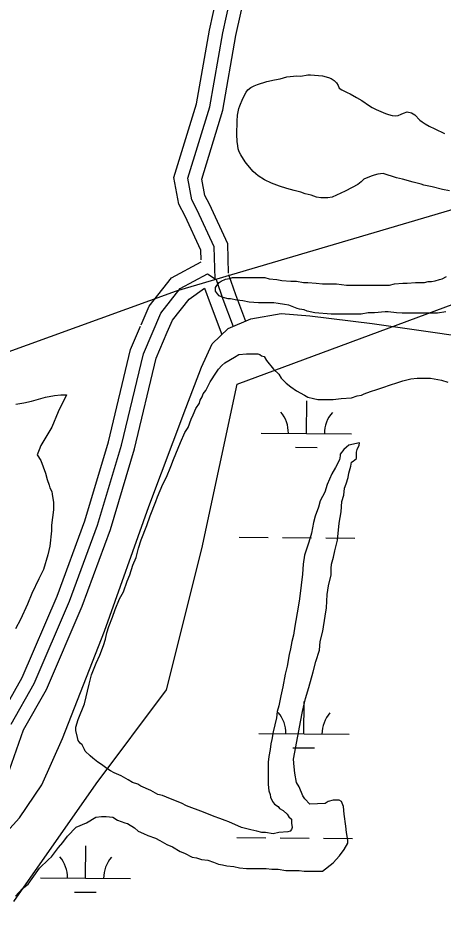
# Model space of a CAD drawing. Extents: x 3271442 to 3309282, y 752266 to 777610.
# Drawn here: x 3305999 to 3306470, y 766931 to 767926 of the extents above; entities that cross this region are included whole.
import ezdxf

# ---------------------------------------------------------------- set-up
doc = ezdxf.new("R2010")
doc.units = 0
for name, color, linetype in [('V-ROAD-CNTR', 7, 'Continuous'), ('V-SITE-VEGE', 7, 'Continuous'), ('V-TOPO-SHOR', 7, 'Continuous'), ('V-UTIL-LINE', 7, 'Continuous'), ('V-WETL-SWMP', 7, 'Continuous')]:
    doc.layers.add(name, color=color, linetype=linetype)

msp = doc.modelspace()

# ---------------------------------------------------------------- linework, layer by layer
at = {"layer": 'V-ROAD-CNTR'}
for points in [[(3306201.68, 767658.02), (3306201.41, 767668.61), (3306183.91, 767706.16), (3306177.16, 767719.35), (3306171.65, 767749.07), (3306196.7, 767830.66), (3306210.86, 767912.2), (3306231.2, 768004.69), (3306237.92, 768044.55), (3306227.23, 768101.81), (3306242.48, 768139.57), (3306276.59, 768206.86), (3306300.39, 768263.89), (3306321.35, 768349), (3306328.47, 768392.31)], [(3306217.23, 767636.67), (3306216.32, 767672.12), (3306197.39, 767712.75), (3306191.51, 767724.23), (3306187.07, 767748.19), (3306211.32, 767827.17), (3306225.58, 767909.31), (3306245.93, 768001.83)], [(3306232.07, 767642.98), (3306231.24, 767675.62), (3306210.86, 767719.34), (3306205.86, 767729.12), (3306202.49, 767747.3), (3306225.94, 767823.67), (3306240.3, 767906.41), (3306260.66, 767998.97)], [(3306135.22, 767585.99), (3306144.03, 767606.54), (3306168.85, 767637.96), (3306201.74, 767655.57)], [(3305991.4, 767143.78), (3306017.06, 767188.58), (3306056.15, 767279.75), (3306087.11, 767364.11), (3306113.57, 767452.53), (3306137.76, 767553.85), (3306157.03, 767598.81), (3306178.69, 767626.21), (3306208.91, 767642.39), (3306218.2, 767636), (3306225.71, 767614.41), (3306237.1, 767584.12)], [(3306232.1, 767641.68), (3306239.81, 767619.52), (3306250.95, 767589.89)], [(3306164.28, 767577.65), (3306170.03, 767591.07), (3306188.52, 767614.46), (3306205.65, 767626.42), (3306211.6, 767609.31), (3306224.5, 767575)], [(3305961.48, 766996.98), (3306000.73, 767040.03), (3306025.24, 767076.3), (3306048.34, 767127.84), (3306094.69, 767246.76), (3306143.74, 767384.86), (3306184.62, 767493.43), (3306202.02, 767538.9), (3306214.04, 767564.94), (3306231.58, 767581.81), (3306256.81, 767592.34), (3306290.5, 767598.51), (3306321.95, 767595.85), (3306391.15, 767587.17), (3306548.11, 767564.9), (3306685.34, 767541.84), (3306801.65, 767524.57), (3306939.3, 767505.21), (3307047.23, 767490.4)], [(3305953.89, 767091.13), (3305960.25, 767099.81), (3305977.69, 767150.02), (3306003.62, 767195.28), (3306042.2, 767285.29), (3306072.87, 767368.85), (3306099.08, 767456.43), (3306123.47, 767558.58), (3306134.47, 767584.25)], [(3305981.29, 767077.77), (3305987.11, 767085.72), (3306005.11, 767137.54), (3306030.51, 767181.87), (3306070.09, 767274.2), (3306101.35, 767359.37), (3306128.06, 767448.64), (3306152.06, 767549.12), (3306164.28, 767577.65)]]:
    msp.add_lwpolyline(points, dxfattribs=at)
at = {"layer": 'V-SITE-VEGE'}
for p, q in [((3306233.03, 767637.01), (3306236.53, 767638.41)), ((3306236.53, 767638.41), (3306240.04, 767638.4)), ((3306240.04, 767638.4), (3306272.28, 767638.37)), ((3306272.28, 767638.37), (3306277.18, 767636.96)), ((3306468.52, 767636.76), (3306473.43, 767639.56)), ((3306217.6, 767627.21), (3306219, 767629.31)), ((3306219, 767629.31), (3306221.81, 767632.82)), ((3306221.81, 767632.82), (3306223.91, 767634.21)), ((3306223.91, 767634.21), (3306228.82, 767636.31)), ((3306228.82, 767636.31), (3306233.03, 767637.01)), ((3306277.18, 767636.96), (3306285.59, 767636.25)), ((3306285.59, 767636.25), (3306291.2, 767634.84)), ((3306291.2, 767634.84), (3306301.01, 767634.13)), ((3306301.01, 767634.13), (3306307.32, 767634.13)), ((3306307.32, 767634.13), (3306315.02, 767632.72)), ((3306315.02, 767632.72), (3306319.93, 767632.71)), ((3306319.93, 767632.71), (3306329.04, 767632)), ((3306329.04, 767632), (3306336.05, 767631.29)), ((3306336.05, 767631.29), (3306351.47, 767631.28)), ((3306351.47, 767631.28), (3306362.68, 767629.86)), ((3306362.68, 767629.86), (3306410.34, 767629.81)), ((3306410.34, 767629.81), (3306415.95, 767631.21)), ((3306415.95, 767631.21), (3306425.06, 767631.9)), ((3306425.06, 767631.9), (3306429.96, 767631.89)), ((3306429.96, 767631.89), (3306439.08, 767632.59)), ((3306439.08, 767632.59), (3306448.89, 767632.58)), ((3306448.89, 767632.58), (3306453.09, 767633.97)), ((3306453.09, 767633.97), (3306456.6, 767633.97)), ((3306456.6, 767633.97), (3306460.8, 767634.67)), ((3306460.8, 767634.67), (3306465.71, 767636.06)), ((3306465.71, 767636.06), (3306468.52, 767636.76)), ((3306217.59, 767623.01), (3306217.6, 767627.21)), ((3306219.69, 767620.2), (3306217.59, 767623.01)), ((3306221.79, 767618.1), (3306219.69, 767620.2)), ((3306226, 767615.99), (3306221.79, 767618.1)), ((3306231.6, 767614.58), (3306226, 767615.99)), ((3306234.41, 767614.58), (3306231.6, 767614.58)), ((3306241.41, 767613.17), (3306234.41, 767614.58)), ((3306247.72, 767612.46), (3306241.41, 767613.17)), ((3306254.73, 767611.05), (3306247.72, 767612.46)), ((3306265.24, 767610.34), (3306254.73, 767611.05)), ((3306282.06, 767610.32), (3306265.24, 767610.34)), ((3306286.97, 767609.62), (3306282.06, 767610.32)), ((3306293.97, 767608.21), (3306286.97, 767609.62)), ((3306298.88, 767607.5), (3306293.97, 767608.21)), ((3306307.98, 767603.99), (3306298.88, 767607.5)), ((3306310.79, 767603.29), (3306307.98, 767603.99)), ((3306315.69, 767602.58), (3306310.79, 767603.29)), ((3306319.2, 767601.17), (3306315.69, 767602.58)), ((3306327.6, 767599.06), (3306319.2, 767601.17)), ((3306345.82, 767597.64), (3306327.6, 767599.06)), ((3306386.47, 767599), (3306378.76, 767597.61)), ((3306393.48, 767598.99), (3306386.47, 767599)), ((3306405.4, 767600.38), (3306393.48, 767598.99)), ((3306408.9, 767600.38), (3306405.4, 767600.38)), ((3306418.01, 767598.97), (3306408.9, 767600.38)), ((3306424.32, 767598.96), (3306418.01, 767598.97)), ((3306439.04, 767598.94), (3306424.32, 767598.96)), ((3306463.57, 767598.92), (3306439.04, 767598.94)), ((3306472.68, 767600.31), (3306463.57, 767598.92)), ((3306378.76, 767597.61), (3306345.82, 767597.64)), ((3306228.02, 767543.8), (3306238.54, 767550.1)), ((3306238.54, 767550.1), (3306243.45, 767552.89)), ((3306243.45, 767552.89), (3306251.86, 767553.59)), ((3306251.86, 767553.59), (3306264.48, 767553.57)), ((3306264.48, 767553.57), (3306266.58, 767552.87)), ((3306266.58, 767552.87), (3306268.68, 767551.47)), ((3306268.68, 767551.47), (3306271.48, 767550.76)), ((3306271.48, 767550.76), (3306274.28, 767546.55)), ((3306221.01, 767536.8), (3306224.52, 767541)), ((3306224.52, 767541), (3306228.02, 767543.8)), ((3306274.28, 767546.55), (3306281.98, 767536.73)), ((3306211.88, 767522.79), (3306218.9, 767533.3)), ((3306218.9, 767533.3), (3306221.01, 767536.8)), ((3306281.98, 767536.73), (3306287.58, 767531.12)), ((3306287.58, 767531.12), (3306290.38, 767526.91)), ((3306206.96, 767512.98), (3306211.88, 767522.79)), ((3306290.38, 767526.91), (3306295.98, 767521.3)), ((3306295.98, 767521.3), (3306300.88, 767517.09)), ((3306403.91, 767516.98), (3306410.22, 767519.08)), ((3306410.22, 767519.08), (3306419.33, 767521.87)), ((3306419.33, 767521.87), (3306424.94, 767523.97)), ((3306424.94, 767523.97), (3306434.06, 767526.06)), ((3306434.06, 767526.06), (3306441.07, 767526.75)), ((3306441.07, 767526.75), (3306455.79, 767526.74)), ((3306455.79, 767526.74), (3306467.7, 767524.62)), ((3306467.7, 767524.62), (3306474.7, 767522.51)), ((3306202.75, 767505.98), (3306204.16, 767509.48)), ((3306204.16, 767509.48), (3306206.96, 767512.98)), ((3306300.88, 767517.09), (3306307.19, 767512.88)), ((3306307.19, 767512.88), (3306316.29, 767507.96)), ((3306379.37, 767507.9), (3306382.18, 767509.3)), ((3306382.18, 767509.3), (3306389.19, 767512.09)), ((3306389.19, 767512.09), (3306396.2, 767514.19)), ((3306396.2, 767514.19), (3306403.91, 767516.98)), ((3306195.73, 767493.37), (3306199.94, 767498.97)), ((3306199.94, 767498.97), (3306200.65, 767502.48)), ((3306200.65, 767502.48), (3306202.75, 767505.98)), ((3306316.29, 767507.96), (3306319.79, 767505.86)), ((3306319.79, 767505.86), (3306326.1, 767504.45)), ((3306326.1, 767504.45), (3306331.01, 767503.04)), ((3306331.01, 767503.04), (3306347.83, 767503.02)), ((3306347.83, 767503.02), (3306356.94, 767504.42)), ((3306356.94, 767504.42), (3306368.16, 767505.1)), ((3306368.16, 767505.1), (3306374.46, 767507.2)), ((3306374.46, 767507.2), (3306379.37, 767507.9)), ((3306192.92, 767486.37), (3306195.73, 767493.37)), ((3306187.3, 767472.35), (3306190.81, 767481.46)), ((3306190.81, 767481.46), (3306192.92, 767486.37)), ((3306183.79, 767466.75), (3306187.3, 767472.35)), ((3306178.87, 767455.55), (3306183.79, 767466.75)), ((3306171.14, 767436.63), (3306178.87, 767455.55)), ((3306362.49, 767450.45), (3306359.68, 767447.64)), ((3306365.3, 767452.54), (3306362.49, 767450.45)), ((3306377.21, 767455.33), (3306365.3, 767452.54)), ((3306374.4, 767447.63), (3306376.51, 767452.53)), ((3306376.51, 767452.53), (3306377.21, 767455.33)), ((3306355.47, 767440.64), (3306354.77, 767436.44)), ((3306359.68, 767447.64), (3306355.47, 767442.74)), ((3306355.47, 767442.74), (3306355.47, 767440.64)), ((3306373.69, 767437.81), (3306373.7, 767444.83)), ((3306373.7, 767444.83), (3306374.4, 767447.63)), ((3306168.33, 767428.92), (3306171.14, 767436.63)), ((3306354.77, 767436.44), (3306350.55, 767428.03)), ((3306365.26, 767421.7), (3306367.37, 767429.41)), ((3306367.37, 767429.41), (3306368.08, 767433.62)), ((3306368.08, 767433.62), (3306370.18, 767435.02)), ((3306370.18, 767435.02), (3306373.69, 767437.81)), ((3306163.41, 767417.01), (3306168.33, 767428.92)), ((3306346.34, 767421.03), (3306341.42, 767409.11)), ((3306350.55, 767428.03), (3306346.34, 767421.03)), ((3306364.56, 767416.8), (3306365.26, 767421.7)), ((3306153.58, 767395.3), (3306159.2, 767409.31)), ((3306159.2, 767409.31), (3306163.41, 767417.01)), ((3306360.34, 767404.89), (3306362.45, 767409.79)), ((3306362.45, 767409.79), (3306364.56, 767416.8)), ((3306338.61, 767400.71), (3306333.69, 767390.9)), ((3306341.42, 767409.11), (3306338.61, 767400.71)), ((3306359.63, 767397.18), (3306360.34, 767404.89)), ((3306145.14, 767374.28), (3306151.47, 767390.39)), ((3306151.47, 767390.39), (3306153.58, 767395.3)), ((3306333.69, 767390.9), (3306331.58, 767383.9)), ((3306356.81, 767378.96), (3306357.52, 767390.17)), ((3306357.52, 767390.17), (3306359.63, 767397.18)), ((3306331.58, 767383.9), (3306328.06, 767374.09)), ((3306141.63, 767363.77), (3306145.14, 767374.28)), ((3306328.06, 767374.09), (3306325.96, 767367.08)), ((3306354.69, 767366.35), (3306356.81, 767378.96)), ((3306135.3, 767347.66), (3306141.63, 767363.77)), ((3306325.96, 767367.08), (3306323.84, 767355.17)), ((3306352.57, 767347.43), (3306354.69, 767366.35)), ((3306323.84, 767355.17), (3306321.03, 767345.36)), ((3306132.49, 767338.55), (3306135.3, 767347.66)), ((3306321.03, 767345.36), (3306316.11, 767330.65)), ((3306349.75, 767335.52), (3306352.57, 767347.43)), ((3306129.68, 767328.04), (3306132.49, 767338.55)), ((3306316.11, 767330.65), (3306314.69, 767320.83)), ((3306348.34, 767328.51), (3306349.75, 767335.52)), ((3306126.16, 767319.63), (3306129.68, 767328.04)), ((3306314.69, 767320.83), (3306313.98, 767309.62)), ((3306345.53, 767315.9), (3306346.23, 767320.8)), ((3306346.23, 767320.8), (3306348.34, 767328.51)), ((3306122.65, 767309.12), (3306126.16, 767319.63)), ((3306345.52, 767308.89), (3306345.53, 767315.9)), ((3306115.62, 767290.21), (3306119.84, 767302.12)), ((3306119.84, 767302.12), (3306122.65, 767309.12)), ((3306313.98, 767309.62), (3306312.57, 767297.71)), ((3306342.7, 767296.98), (3306345.52, 767308.89)), ((3306111.41, 767282.5), (3306115.62, 767290.21)), ((3306312.57, 767297.71), (3306310.45, 767282.29)), ((3306341.29, 767287.17), (3306342.7, 767296.98)), ((3306106.49, 767270.59), (3306111.41, 767282.5)), ((3306310.45, 767282.29), (3306309.04, 767273.18)), ((3306340.57, 767272.45), (3306341.29, 767287.17)), ((3306103.68, 767262.19), (3306106.49, 767270.59)), ((3306309.04, 767273.18), (3306305.51, 767252.16)), ((3306339.16, 767263.34), (3306340.57, 767272.45)), ((3306099.46, 767251.68), (3306103.68, 767262.19)), ((3306336.34, 767246.52), (3306339.16, 767263.34)), ((3306097.35, 767244.67), (3306099.46, 767251.68)), ((3306305.51, 767252.16), (3306304.1, 767242.35)), ((3306095.94, 767237.67), (3306097.35, 767244.67)), ((3306304.1, 767242.35), (3306301.99, 767235.34)), ((3306333.53, 767235.31), (3306336.34, 767246.52)), ((3306089.61, 767220.15), (3306093.83, 767230.66)), ((3306093.83, 767230.66), (3306095.94, 767237.67)), ((3306301.99, 767235.34), (3306300.58, 767226.93)), ((3306332.81, 767225.5), (3306333.53, 767235.31)), ((3306299.17, 767220.63), (3306297.05, 767208.02)), ((3306300.58, 767226.93), (3306299.17, 767220.63)), ((3306328.6, 767212.89), (3306332.81, 767225.5)), ((3306080.48, 767198.43), (3306085.4, 767211.04)), ((3306085.4, 767211.04), (3306089.61, 767220.15)), ((3306325.78, 767201.68), (3306328.6, 767212.89)), ((3306297.05, 767208.02), (3306294.94, 767198.91)), ((3306320.86, 767184.16), (3306325.78, 767201.68)), ((3306077.66, 767187.92), (3306080.48, 767198.43)), ((3306294.94, 767198.91), (3306292.12, 767184.89)), ((3306072.73, 767166.2), (3306077.66, 767187.92)), ((3306292.12, 767184.89), (3306290.01, 767175.08)), ((3306317.34, 767172.25), (3306320.86, 767184.16)), ((3306290.01, 767175.08), (3306287.9, 767163.87)), ((3306313.82, 767157.54), (3306317.34, 767172.25)), ((3306065.71, 767148.69), (3306072.73, 767166.2)), ((3306287.9, 767163.87), (3306285.79, 767157.57)), ((3306285.79, 767157.57), (3306285.08, 767150.56)), ((3306311.71, 767146.33), (3306313.82, 767157.54)), ((3306062.89, 767140.28), (3306065.71, 767148.69)), ((3306285.08, 767150.56), (3306281.56, 767135.14)), ((3306308.89, 767130.21), (3306311.71, 767146.33)), ((3306062.89, 767136.78), (3306062.89, 767140.28)), ((3306064.98, 767129.07), (3306062.89, 767136.78)), ((3306281.56, 767135.14), (3306280.15, 767126.73)), ((3306065.68, 767125.56), (3306064.98, 767129.07)), ((3306067.78, 767122.76), (3306065.68, 767125.56)), ((3306069.88, 767120.65), (3306067.78, 767122.76)), ((3306278.74, 767121.83), (3306278.03, 767115.52)), ((3306280.15, 767126.73), (3306278.74, 767121.83)), ((3306303.95, 767104.98), (3306308.89, 767130.21)), ((3306072.68, 767115.74), (3306069.88, 767120.65)), ((3306073.38, 767113.64), (3306072.68, 767115.74)), ((3306078.98, 767108.73), (3306073.38, 767113.64)), ((3306278.03, 767115.52), (3306276.62, 767107.82)), ((3306081.78, 767105.92), (3306078.98, 767108.73)), ((3306087.38, 767101.7), (3306081.78, 767105.92)), ((3306091.59, 767098.9), (3306087.38, 767101.7)), ((3306275.92, 767101.51), (3306275.89, 767076.98)), ((3306276.62, 767107.82), (3306275.92, 767101.51)), ((3306304.64, 767096.57), (3306303.95, 767104.98)), ((3306097.19, 767094.69), (3306091.59, 767098.9)), ((3306101.39, 767091.88), (3306097.19, 767094.69)), ((3306105.6, 767089.77), (3306101.39, 767091.88)), ((3306305.34, 767089.56), (3306304.64, 767096.57)), ((3306113.3, 767086.26), (3306105.6, 767089.77)), ((3306121, 767082.05), (3306113.3, 767086.26)), ((3306125.91, 767079.24), (3306121, 767082.05)), ((3306307.43, 767079.05), (3306305.34, 767089.56)), ((3306131.51, 767077.13), (3306125.91, 767079.24)), ((3306135.01, 767075.02), (3306131.51, 767077.13)), ((3306146.22, 767070.11), (3306135.01, 767075.02)), ((3306275.89, 767076.98), (3306276.58, 767069.97)), ((3306310.23, 767074.14), (3306307.43, 767079.05)), ((3306314.42, 767064.32), (3306310.23, 767074.14)), ((3306153.93, 767065.89), (3306146.22, 767070.11)), ((3306158.83, 767064.48), (3306153.93, 767065.89)), ((3306167.94, 767060.97), (3306158.83, 767064.48)), ((3306276.58, 767069.97), (3306277.98, 767065.76)), ((3306277.98, 767065.76), (3306278.68, 767062.96)), ((3306278.68, 767062.96), (3306280.77, 767058.05)), ((3306316.52, 767060.82), (3306314.42, 767064.32)), ((3306179.85, 767056.05), (3306167.94, 767060.97)), ((3306185.45, 767053.25), (3306179.85, 767056.05)), ((3306204.37, 767046.22), (3306185.45, 767053.25)), ((3306280.77, 767058.05), (3306282.87, 767055.24)), ((3306282.87, 767055.24), (3306287.08, 767052.44)), ((3306287.08, 767052.44), (3306288.48, 767050.33)), ((3306322.12, 767055.2), (3306316.52, 767060.82)), ((3306338.94, 767055.89), (3306322.12, 767055.2)), ((3306342.45, 767057.98), (3306338.94, 767055.89)), ((3306348.06, 767059.38), (3306342.45, 767057.98)), ((3306354.37, 767059.37), (3306348.06, 767059.38)), ((3306357.17, 767057.97), (3306354.37, 767059.37)), ((3306359.26, 767052.36), (3306357.17, 767057.97)), ((3306359.96, 767043.95), (3306359.26, 767052.36)), ((3306085.22, 767040.73), (3306091.52, 767041.43)), ((3306091.52, 767041.43), (3306096.43, 767041.43)), ((3306096.43, 767041.43), (3306104.14, 767040.72)), ((3306216.27, 767041.3), (3306204.37, 767046.22)), ((3306288.48, 767050.33), (3306292.68, 767048.23)), ((3306292.68, 767048.23), (3306296.88, 767044.02)), ((3306296.88, 767044.02), (3306298.98, 767041.21)), ((3306362.04, 767030.63), (3306359.96, 767043.95)), ((3306063.48, 767029.54), (3306074.7, 767034.44)), ((3306074.7, 767034.44), (3306085.22, 767040.73)), ((3306104.14, 767040.72), (3306109.04, 767037.2)), ((3306109.04, 767037.2), (3306117.45, 767034.39)), ((3306117.45, 767034.39), (3306120.25, 767033.69)), ((3306120.25, 767033.69), (3306127.96, 767028.77)), ((3306222.58, 767039.19), (3306216.27, 767041.3)), ((3306228.19, 767037.08), (3306222.58, 767039.19)), ((3306232.39, 767035.67), (3306228.19, 767037.08)), ((3306246.4, 767029.35), (3306232.39, 767035.67)), ((3306298.98, 767041.21), (3306301.78, 767038.4)), ((3306301.78, 767038.4), (3306301.77, 767034.2)), ((3306301.77, 767034.2), (3306302.47, 767029.29)), ((3306053.66, 767019.74), (3306063.48, 767029.54)), ((3306127.96, 767028.77), (3306132.16, 767025.27)), ((3306132.16, 767025.27), (3306137.76, 767022.46)), ((3306137.76, 767022.46), (3306142.67, 767020.35)), ((3306256.91, 767026.54), (3306246.4, 767029.35)), ((3306263.22, 767025.13), (3306256.91, 767026.54)), ((3306268.83, 767023.72), (3306263.22, 767025.13)), ((3306273.03, 767023.72), (3306268.83, 767023.72)), ((3306281.44, 767022.3), (3306273.03, 767023.72)), ((3306287.75, 767023.7), (3306281.44, 767022.3)), ((3306297.56, 767024.39), (3306287.75, 767023.7)), ((3306300.36, 767025.09), (3306297.56, 767024.39)), ((3306301.77, 767027.19), (3306300.36, 767025.09)), ((3306302.47, 767029.29), (3306301.77, 767027.19)), ((3306362.74, 767023.62), (3306362.04, 767030.63)), ((3306364.13, 767015.21), (3306362.74, 767023.62)), ((3306043.83, 767007.14), (3306048.74, 767012.74)), ((3306048.74, 767012.74), (3306053.66, 767019.74)), ((3306142.67, 767020.35), (3306151.07, 767017.54)), ((3306151.07, 767017.54), (3306155.98, 767014.73)), ((3306155.98, 767014.73), (3306163.68, 767010.51)), ((3306359.92, 767004.7), (3306364.13, 767011.7)), ((3306364.13, 767011.7), (3306364.13, 767015.21)), ((3306036.11, 766996.63), (3306043.83, 767007.14)), ((3306163.68, 767010.51), (3306169.99, 767007.7)), ((3306169.99, 767007.7), (3306178.39, 767002.79)), ((3306178.39, 767002.79), (3306183.29, 767000.68)), ((3306355, 766997.7), (3306359.92, 767004.7)), ((3306022.78, 766984.03), (3306032.6, 766993.83)), ((3306032.6, 766993.83), (3306036.11, 766996.63)), ((3306183.29, 767000.68), (3306191.7, 766996.47)), ((3306191.7, 766996.47), (3306196.61, 766995.76)), ((3306196.61, 766995.76), (3306202.21, 766993.66)), ((3306202.21, 766993.66), (3306209.22, 766992.95)), ((3306209.22, 766992.95), (3306215.52, 766990.84)), ((3306347.99, 766989.99), (3306355, 766997.7)), ((3306010.15, 766966.52), (3306022.78, 766984.03)), ((3306215.52, 766990.84), (3306221.13, 766988.73)), ((3306221.13, 766988.73), (3306225.33, 766988.02)), ((3306225.33, 766988.02), (3306230.24, 766986.62)), ((3306230.24, 766986.62), (3306237.95, 766985.91)), ((3306237.95, 766985.91), (3306244.25, 766984.5)), ((3306244.25, 766984.5), (3306251.96, 766983.79)), ((3306251.96, 766983.79), (3306273.69, 766983.77)), ((3306273.69, 766983.77), (3306279.99, 766983.06)), ((3306279.99, 766983.06), (3306287, 766983.05)), ((3306287, 766983.05), (3306295.41, 766981.64)), ((3306336.06, 766980.9), (3306347.99, 766989.99)), ((3306295.41, 766981.64), (3306310.13, 766981.62)), ((3306310.13, 766981.62), (3306315.74, 766980.92)), ((3306315.74, 766980.92), (3306336.06, 766980.9)), ((3306003.83, 766961.62), (3306010.15, 766966.52)), ((3305996.12, 766953.22), (3306003.83, 766961.62))]:
    msp.add_line(p, q, dxfattribs=at)
msp.add_lwpolyline([(3305996.46, 767497.97), (3306005.58, 767499.37), (3306013.99, 767501.46), (3306029.41, 767505.65), (3306039.23, 767507.74), (3306046.24, 767508.43), (3306052.55, 767508.42), (3306043.41, 767489.51), (3306036.39, 767472.7), (3306024.45, 767452.38), (3306022.34, 767447.48), (3306020.23, 767441.88), (3306024.44, 767435.56), (3306029.33, 767421.54), (3306031.42, 767414.53), (3306033.52, 767408.22), (3306034.21, 767405.42), (3306036.31, 767401.21), (3306037.01, 767398.41), (3306038.4, 767389.29), (3306038.39, 767380.88), (3306036.27, 767364.06), (3306036.27, 767357.76), (3306034.15, 767340.94), (3306032.03, 767331.13), (3306027.11, 767315.02), (3306022.19, 767304.51), (3306014.46, 767288.4), (3306009.55, 767276.48), (3306001.82, 767259.67), (3305996.2, 767249.17)], dxfattribs=at)
at = {"layer": 'V-TOPO-SHOR'}
for points in [[(3306476.72, 767734.07), (3306468.82, 767735.79), (3306457.36, 767738.7), (3306448.41, 767740.69), (3306445.25, 767741.61), (3306436.55, 767743.73), (3306424.83, 767747.04), (3306417.85, 767748.76), (3306403.37, 767753.38), (3306397.31, 767752.6), (3306393.22, 767751.42), (3306389.93, 767750.37), (3306382.02, 767747.08), (3306378.72, 767744.06), (3306375.29, 767741.43), (3306368.97, 767738.01), (3306361.19, 767734.06), (3306351.57, 767729.46), (3306346.69, 767727.36), (3306341.95, 767726.44), (3306337.73, 767726.32), (3306334.31, 767726.45), (3306329.56, 767727.38), (3306323.38, 767729.49), (3306320.35, 767730.02), (3306317.05, 767730.95), (3306312.05, 767732.8), (3306304.81, 767734.52), (3306296.51, 767736.77), (3306288.34, 767739.28), (3306279.65, 767742.58), (3306272.02, 767746.28), (3306265.04, 767750.76), (3306262.27, 767753.01), (3306259.38, 767755.78), (3306253.33, 767762.5), (3306250.56, 767766.32), (3306245.56, 767774.23), (3306243.86, 767777.4), (3306242.81, 767780.69), (3306242.28, 767784.12), (3306241.76, 767788.86), (3306241.24, 767796.63), (3306241.65, 767811.26), (3306242.06, 767818.11), (3306243.64, 767825.48), (3306244.44, 767828.38), (3306247.74, 767836.41), (3306251.44, 767843.52), (3306253.28, 767846.02), (3306256.84, 767848.52), (3306260.53, 767850.49), (3306264.22, 767851.94), (3306274.37, 767855.35), (3306283.07, 767857.19), (3306289.13, 767858.24), (3306296.64, 767860.34), (3306300.46, 767860.99), (3306307.84, 767861.51), (3306312.19, 767861.37)], [(3306312.19, 767861.37), (3306319.83, 767862.82), (3306322.86, 767862.68), (3306336.03, 767861.48), (3306342.62, 767859.63), (3306345.78, 767858.57), (3306348.94, 767856.59), (3306351.44, 767853.95), (3306353.28, 767850.92), (3306354.72, 767847.76), (3306357.36, 767846.05), (3306363.54, 767843.27), (3306366.57, 767841.69), (3306373.55, 767837.6), (3306379.74, 767834.3), (3306388.3, 767828.23), (3306390.93, 767826.64), (3306395.67, 767824.14), (3306405.68, 767819.91), (3306409.23, 767818.72), (3306413.05, 767817.66), (3306416.61, 767817.13), (3306419.77, 767817.52)], [(3306419.77, 767817.52), (3306423.07, 767818.97), (3306425.83, 767820.41), (3306429.79, 767821.6), (3306434.79, 767820.67), (3306438.21, 767818.56), (3306443.87, 767812.49), (3306446.37, 767810.64), (3306449.67, 767808.53), (3306454.01, 767806.03), (3306460.59, 767802.73), (3306471.13, 767797.84)]]:
    msp.add_lwpolyline(points, dxfattribs=at)
at = {"layer": 'V-UTIL-LINE'}
msp.add_lwpolyline([(3298497.56, 766669.43), (3299624.52, 766649.26), (3300277.49, 766649.26), (3300709.46, 766458.39), (3301030.92, 766357.94), (3301272.01, 766327.8), (3301593.47, 766367.98), (3301945.07, 766408.17), (3302296.67, 766448.35), (3302628.18, 766478.48), (3303421.78, 766729.63), (3304054.66, 766930.54), (3304968.82, 767201.77), (3305370.64, 767332.37), (3306174.3, 767623.69), (3306515.85, 767724.15), (3306837.31, 767804.51), (3307028.18, 767874.83)], dxfattribs=at)
at = {"layer": 'V-WETL-SWMP'}
for p, q in [((3306241.58, 767520.2), (3307049.31, 767819.57)), ((3306202.55, 767337.92), (3306241.58, 767520.2)), ((3306318.27, 767465.58), (3306318.57, 767501.58)), ((3306268.27, 767465.99), (3306368.27, 767465.17)), ((3306306.15, 767450.25), (3306330.15, 767450.05)), ((3306243.92, 767350.76), (3306275.92, 767350.5)), ((3306291.91, 767350.36), (3306323.91, 767350.1)), ((3306339.91, 767349.97), (3306371.91, 767349.7)), ((3306163.52, 767181.67), (3306202.55, 767337.92)), ((3306085.45, 767077.51), (3306163.52, 767181.67)), ((3306315.53, 767132.92), (3306315.83, 767168.92)), ((3306265.53, 767133.33), (3306365.53, 767132.51)), ((3306303.41, 767117.59), (3306327.4, 767117.39)), ((3305994.37, 766947.31), (3306085.45, 767077.51)), ((3306241.18, 767018.1), (3306273.18, 767017.83)), ((3306289.17, 767017.7), (3306321.17, 767017.44)), ((3306337.17, 767017.3), (3306369.17, 767017.04)), ((3306073.74, 766973.04), (3306074.03, 767009.04)), ((3306023.74, 766973.45), (3306123.73, 766972.63)), ((3306061.61, 766957.71), (3306085.61, 766957.51))]:
    msp.add_line(p, q, dxfattribs=at)
for centre, start, end in [((3306263.04, 767466.51), 358.75626, 40.29991), ((3306373.52, 767465.6), 138.75625, 180.29991), ((3306260.3, 767133.85), 358.75626, 40.29991), ((3306370.78, 767132.94), 138.75625, 180.29991), ((3306018.5, 766973.97), 358.75626, 40.29991), ((3306128.98, 766973.06), 138.75625, 180.29991)]:
    msp.add_arc(centre, 35.25, start, end, dxfattribs=at)

doc.saveas('drawing.dxf')
